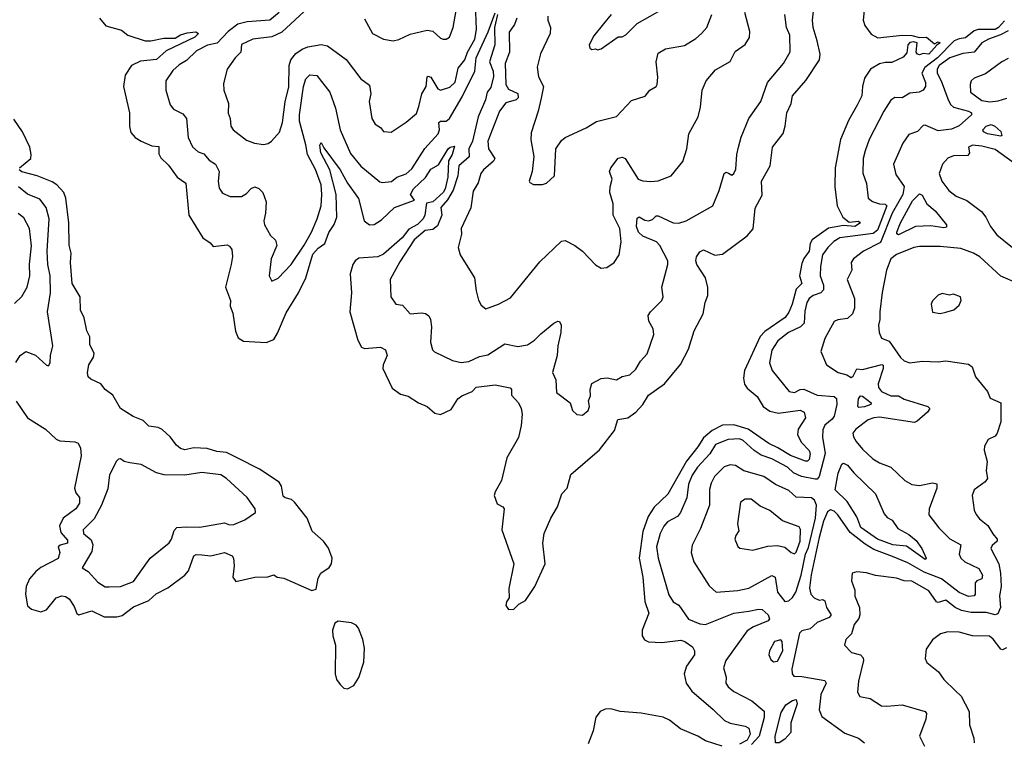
# Model space of a CAD drawing. Extents: x 1246230 to 1426786, y 660032 to 763141.
# Tile 417 of 566: x 1403423 to 1408624, y 673978 to 677787. Entities that reach past the tile are written whole.
import ezdxf

# ---------------------------------------------------------------- set-up
doc = ezdxf.new("R2010")
doc.units = 0

msp = doc.modelspace()

# ---------------------------------------------------------------- linework, layer by layer
at = {"layer": '0CON10XD'}
for points in [[(1407892.2, 677925), (1407877.8, 677785), (1407886.7, 677756.7), (1407921.1, 677711.1), (1407955, 677690.9), (1408084.6, 677705.4), (1408135, 677703.7), (1408175, 677692.5), (1408212.5, 677695), (1408255, 677660), (1408275, 677670), (1408285.5, 677665), (1408267.1, 677652.9), (1408225.5, 677605), (1408195, 677608.1), (1408175, 677602.2), (1408164.5, 677604.5), (1408158, 677615), (1408163.1, 677665), (1408145, 677670.7), (1408125, 677666.9), (1408114.7, 677655), (1408108.2, 677611.8), (1408090.4, 677589.6), (1408028.8, 677561.2), (1407995, 677561.8), (1407965, 677553.4), (1407916.5, 677525), (1407885, 677477.5), (1407874, 677435), (1407870.9, 677385), (1407846.4, 677336.4), (1407800.4, 677255), (1407758.5, 677155), (1407731.2, 677005), (1407728.8, 676905), (1407741.5, 676805), (1407770, 676745), (1407805, 676719.1), (1407853.6, 676723.6), (1407864.4, 676715), (1407835, 676695.4), (1407775, 676701.5), (1407695, 676686.8), (1407609.3, 676625), (1407598.4, 676605), (1407593, 676565), (1407565, 676526.7), (1407555, 676500), (1407542.2, 676435), (1407553.5, 676395), (1407524.2, 676365), (1407503.3, 676285), (1407485, 676242.7), (1407465.9, 676215), (1407358.6, 676141.4), (1407334.7, 676115.3), (1407250.9, 675935), (1407246.1, 675895), (1407252.3, 675862.3), (1407265, 675842.9), (1407318.2, 675798.2), (1407349.3, 675745), (1407385, 675720.8), (1407430.4, 675710.4), (1407545, 675726.6), (1407566.6, 675715), (1407573.7, 675685), (1407534.1, 675625), (1407531.1, 675595), (1407552.1, 675555), (1407593.5, 675513.5), (1407598.6, 675495), (1407593.7, 675466.3), (1407585, 675456.6), (1407573.7, 675456.3), (1407495, 675486.7), (1407427.9, 675527.9), (1407379.3, 675549.3), (1407271.3, 675625), (1407195, 675648), (1407135, 675647.1), (1407080.9, 675619.1), (1407035, 675579.8), (1407005, 675532.8), (1406945, 675456.8), (1406847.4, 675282.6), (1406775, 675213.1), (1406742.6, 675165), (1406714.4, 675085), (1406695.2, 674945.2), (1406714.3, 674845), (1406725.6, 674715.6), (1406745.3, 674655), (1406711.5, 674565), (1406711.5, 674535), (1406724, 674514), (1406745, 674502.9), (1406815, 674498.8), (1406915, 674512.4), (1406936.8, 674505), (1406976, 674476), (1406987.4, 674455), (1406988.2, 674435), (1406945.5, 674375), (1406932.5, 674335), (1406942.7, 674285), (1406973.5, 674243.5), (1407086.6, 674146.6), (1407145, 674088), (1407175, 674074.1), (1407255, 674058.5), (1407275, 674047.8), (1407280.9, 674015), (1407265, 673984), (1407225, 673962.5)], [(1404948.3, 677851.7), (1404808.4, 677721.6), (1404755, 677695.8), (1404655, 677684.5), (1404594.7, 677655.3), (1404590.9, 677615), (1404561.1, 677585), (1404518.6, 677525), (1404499.5, 677450.5), (1404501.1, 677415), (1404525.4, 677345), (1404523.4, 677293.4), (1404534.3, 677265), (1404538.6, 677225), (1404550.8, 677205)], [(1405245, 677791.2), (1405286.2, 677715), (1405345, 677684.2), (1405395, 677675.8), (1405425, 677682.9), (1405485, 677710.6), (1405575, 677731.4), (1405605.7, 677725.7), (1405645, 677690), (1405660, 677685), (1405675, 677683.8), (1405693.3, 677695), (1405712.5, 677745), (1405734.4, 677865)], [(1403845, 677794.2), (1403878.6, 677755), (1403961.5, 677731.5), (1403995, 677704.6), (1404085.9, 677675.9), (1404115, 677675.8), (1404185, 677689.7), (1404245, 677689.1), (1404272.2, 677707.8), (1404307.8, 677717.8), (1404352.8, 677722.8), (1404366.7, 677715), (1404348.2, 677695), (1404197.4, 677622.6), (1404145, 677576.6), (1404061.1, 677568.9), (1404014.2, 677545.8), (1403980, 677495), (1403971.8, 677435), (1404003.8, 677295), (1404003.8, 677223.8), (1404010.9, 677190.9), (1404033.1, 677165), (1404065, 677145.4), (1404121.9, 677121.9), (1404158.5, 677118.5), (1404158.5, 677078.5), (1404167.8, 677057.8), (1404208.6, 677018.6), (1404255, 676956.5), (1404301.4, 676925), (1404316, 676756), (1404390.8, 676635), (1404430, 676610), (1404445, 676590), (1404518.3, 676598.3), (1404532, 676592), (1404544.2, 676574.2), (1404546.7, 676536.7), (1404540.4, 676495), (1404509.4, 676375), (1404537.1, 676305), (1404534, 676275), (1404548.5, 676238.5), (1404562.3, 676142.3), (1404577.2, 676107.2), (1404605, 676090), (1404725, 676083.9), (1404765, 676098.9), (1404785, 676131.8), (1404830.1, 676239.9), (1404896.2, 676345), (1404934.8, 676425.2), (1404970.8, 676549.2), (1404999.5, 676580.5), (1405035, 676605.2), (1405056.2, 676663.8), (1405085, 676705.4), (1405097.5, 676745), (1405094.5, 676865), (1405061.4, 676995), (1405013.2, 677085), (1405008.8, 677125), (1405015, 677138.6), (1405029.9, 677109.9), (1405116.7, 676995), (1405155, 676924.5), (1405212.9, 676842.9), (1405242.2, 676725), (1405270, 676705), (1405295, 676705.4), (1405335, 676731.2), (1405403.1, 676795), (1405508, 676835), (1405488.2, 676865), (1405502.5, 676895), (1405566.6, 676953.4), (1405595, 676997.5), (1405635, 677021.2), (1405685.8, 677105), (1405696.7, 677115), (1405719.3, 677119.3), (1405707.6, 677075), (1405687.6, 677042.4), (1405684.8, 676955), (1405671.1, 676895), (1405660.2, 676875), (1405605, 676825.2), (1405571.4, 676818.6), (1405562.8, 676755), (1405554.2, 676735), (1405523.9, 676706.1), (1405478.7, 676681.3), (1405443.2, 676635), (1405345, 676549), (1405315, 676535.4), (1405215, 676529), (1405195.7, 676515), (1405181.9, 676495), (1405168.8, 676445), (1405175.5, 676345.5), (1405166.4, 676245), (1405208.9, 676095), (1405228.3, 676058.3), (1405245, 676051.5), (1405328.8, 676058.8), (1405356, 676045), (1405364.3, 676015), (1405342.5, 675965), (1405342, 675945), (1405391.3, 675841.3), (1405435, 675810), (1405475, 675800.6), (1405530, 675765), (1405575.5, 675745.5), (1405615, 675710), (1405645, 675702.5), (1405701.4, 675728.6), (1405736.7, 675785), (1405758.8, 675801.2), (1405813.8, 675825), (1405835, 675848.1), (1405935, 675859.6), (1406013, 675843), (1406020, 675835), (1406021.4, 675805), (1406057.5, 675765), (1406071.2, 675735), (1406076.8, 675705), (1406072.5, 675645), (1406058.4, 675581.6), (1405996.5, 675475), (1405967.5, 675355), (1405933.8, 675295), (1405930, 675275), (1405945, 675231.9), (1405975, 675216.2), (1405981.4, 675205), (1405969.4, 675095), (1406032.5, 674915), (1406006.7, 674785), (1406008.8, 674735), (1405994, 674715), (1405990.8, 674695), (1406005, 674673.3), (1406032.5, 674675), (1406058.8, 674701.2), (1406095, 674722), (1406144.4, 674795), (1406197.8, 674915), (1406185.5, 675024.5), (1406193.8, 675075), (1406229.4, 675155), (1406264.6, 675215.4), (1406287.5, 675285), (1406315.6, 675315), (1406335, 675386), (1406485, 675516.4), (1406565, 675619.1), (1406582.9, 675677.1), (1406635.2, 675684.8), (1406677.7, 675715), (1406714.7, 675755), (1406745.2, 675804.8), (1406828.8, 675865), (1406913.2, 675966.8), (1406955, 676047.5), (1406985.3, 676144.7), (1407033.5, 676235), (1407043.9, 676295), (1407058.1, 676331.9), (1407057.4, 676372.6), (1407045.3, 676425), (1406998.9, 676495), (1406994.1, 676515), (1406998, 676535), (1407015, 676561.5), (1407035, 676571.5), (1407095, 676544.6), (1407135, 676549.2), (1407265, 676645.6), (1407296.9, 676683.1), (1407308.5, 676791.5), (1407345, 676860), (1407341.6, 676935), (1407387.6, 677015), (1407398.5, 677115), (1407455, 677186), (1407466.4, 677225), (1407475.1, 677295), (1407497.7, 677345), (1407504.4, 677385.6), (1407575, 677466.7), (1407648.4, 677575), (1407650.6, 677605), (1407634.5, 677675), (1407614, 677745), (1407611.2, 677785), (1407617.1, 677847.1)], [(1404794.5, 677825), (1404745, 677784), (1404625, 677775.3), (1404575, 677763), (1404523.4, 677725), (1404466.7, 677663.3), (1404415, 677652.5), (1404357.8, 677622.2), (1404305, 677572.2), (1404265, 677549.4), (1404232, 677518), (1404195.8, 677465), (1404195.8, 677415), (1404218, 677338), (1404235.4, 677315.4), (1404285, 677289.4), (1404303.5, 677265), (1404312.7, 677165), (1404335, 677115.8), (1404365, 677090), (1404395, 677078.6), (1404423.1, 677045), (1404457.1, 677025), (1404476.1, 676985), (1404472.1, 676935), (1404477.4, 676897.4), (1404495, 676870.8), (1404535, 676854.4), (1404595, 676853.1), (1404621.1, 676868.9), (1404645, 676896), (1404665, 676904.2), (1404686.6, 676896.6), (1404708, 676875), (1404725.8, 676825), (1404722.2, 676765), (1404711.9, 676725), (1404715.6, 676705), (1404747.7, 676647.7), (1404773.8, 676623.8), (1404780.8, 676595), (1404751.9, 676525), (1404740, 676435), (1404755, 676407.5), (1404787.6, 676422.4), (1404856.4, 676495), (1404925, 676596.9), (1404965, 676665.8), (1404994.7, 676735.3), (1405014.7, 676805.3), (1405019.2, 676865), (1405015.2, 676915), (1404985, 676995.6), (1404942.8, 677075), (1404935, 677126.2), (1404901.2, 677251.2), (1404900.6, 677285), (1404922, 677435), (1404935, 677475.6), (1404955, 677495.3), (1404992.4, 677492.4), (1405060.8, 677405), (1405090.4, 677320.4), (1405115.4, 677205), (1405169.9, 677079.9), (1405225, 677013.8), (1405325, 676931.9), (1405337.5, 676927.5), (1405387.4, 676932.6), (1405415.8, 676955), (1405465, 676973.9), (1405495, 676999.6), (1405563.1, 677106.9), (1405633.2, 677185), (1405641.3, 677205), (1405637.8, 677245), (1405645, 677251.5), (1405675, 677250.7), (1405693.3, 677265), (1405761, 677379), (1405827.6, 677515), (1405835, 677585.5), (1405897.5, 677722.5), (1405935, 677823.3)], [(1404550.8, 677205), (1404621.3, 677151.3), (1404662.5, 677135), (1404711.1, 677128.9), (1404735, 677134.3), (1404753.6, 677146.4), (1404795, 677194), (1404810.6, 677245), (1404826.2, 677353.8), (1404845, 677433.3), (1404846.9, 677545), (1404855.8, 677575), (1404881.8, 677608.2), (1404915, 677630.8), (1404945, 677643.3), (1405015, 677656.7), (1405049.3, 677649.3), (1405146.8, 677576.8), (1405225.8, 677475), (1405270.9, 677440.9), (1405277.3, 677395), (1405269.1, 677355), (1405283.5, 677265), (1405300, 677235), (1405328, 677218), (1405345, 677196.7), (1405385, 677192.9), (1405465, 677246.7), (1405518.9, 677291.1), (1405531.9, 677328.1), (1405546.9, 677395), (1405570.6, 677435), (1405574.8, 677485.2), (1405580.4, 677489.6), (1405595, 677483.8), (1405631.9, 677421.9), (1405645, 677415.6), (1405695, 677430.5), (1405722.4, 677457.6), (1405739.7, 677530.3), (1405774.8, 677575), (1405788.3, 677615), (1405827, 677685), (1405836.7, 677735), (1405833.2, 677826.8)], [(1405947.5, 677815), (1405931.8, 677745), (1405931.9, 677655), (1405904.2, 677565), (1405924.6, 677514.6), (1405925, 677487.5), (1405911.1, 677428.9), (1405893.1, 677405), (1405883.3, 677363.3), (1405844.4, 677275), (1405814.5, 677145), (1405794.9, 677105), (1405796.5, 677063.5), (1405743.3, 677015), (1405737.3, 676962.7), (1405712.9, 676887.1), (1405683.3, 676836.7), (1405647.5, 676795), (1405652.9, 676755), (1405630.3, 676699.7), (1405605, 676678.9), (1405565, 676674.1), (1405506.9, 676625), (1405431.3, 676508.7), (1405380, 676415), (1405384.2, 676325), (1405410, 676285), (1405445, 676280.8), (1405485, 676234), (1405545, 676240.5), (1405566.8, 676236.8), (1405584, 676224), (1405593.6, 676205), (1405598.5, 676165), (1405592.9, 676085), (1405603.3, 676045), (1405614.3, 676034.3), (1405708.3, 675988.3), (1405755, 675978), (1405795, 675982.5), (1405851.2, 676008.8), (1405895, 676018.1), (1405985, 676075.7), (1406055, 676061.4), (1406105, 676070), (1406142.9, 676095), (1406175, 676129.5), (1406245, 676184.4), (1406265, 676196), (1406275, 676193.8), (1406283.1, 676175), (1406281.5, 676135), (1406265.6, 676065), (1406261.5, 676015), (1406237.1, 675925), (1406255.5, 675885.5), (1406259.1, 675819.1), (1406330, 675765), (1406342.5, 675725), (1406365, 675702.5), (1406395, 675700), (1406426, 675725), (1406433.3, 675745), (1406427.5, 675775), (1406438.6, 675801.4), (1406436.2, 675835), (1406445, 675866.7), (1406495, 675893.8), (1406526.2, 675896.2), (1406575, 675886.2), (1406605, 675903.3), (1406645, 675912.5), (1406677.9, 675942.1), (1406702.5, 675985), (1406736.9, 676023.1), (1406772.7, 676125), (1406769.4, 676155), (1406745.5, 676195.5), (1406742.5, 676225), (1406754.5, 676245.5), (1406814, 676305), (1406821.1, 676325), (1406814.4, 676375.6), (1406845.7, 676495), (1406845.7, 676515), (1406803.8, 676595), (1406786.9, 676615), (1406715, 676643.9), (1406692.2, 676665), (1406680.6, 676695), (1406685, 676740), (1406695, 676745.8), (1406725, 676729.6), (1406745, 676726), (1406765, 676733.2), (1406785, 676751.8), (1406795, 676752.5), (1406875, 676714.3), (1406905, 676713.3), (1406942.5, 676725), (1407083.8, 676805), (1407117.9, 676885), (1407143.8, 676975), (1407155, 676982.5), (1407166.4, 676976.4), (1407185, 676966.7), (1407195.8, 676975), (1407205, 676997.5), (1407210.8, 677075), (1407220, 677115), (1407233.7, 677166.3), (1407273.8, 677265), (1407338.2, 677355), (1407373.8, 677455), (1407457.8, 677555), (1407492.4, 677617.6), (1407490.5, 677705), (1407473.8, 677745), (1407463.8, 677815)], [(1406048.4, 677795), (1406037.5, 677762.5), (1406008.1, 677721.9), (1406009.7, 677615), (1405987.6, 677555), (1405991.6, 677445), (1406005, 677420.6), (1406055, 677398.2), (1406055.3, 677375), (1406045, 677363.4), (1405991.1, 677348.9), (1405958.2, 677305), (1405896.4, 677145), (1405899.5, 677105), (1405933.1, 677055), (1405925, 677040), (1405872.5, 676995), (1405858.5, 676975), (1405844.1, 676925.9), (1405817.9, 676882.1), (1405805.7, 676794.3), (1405754.2, 676685), (1405757.5, 676655), (1405739.2, 676585), (1405748.8, 676545), (1405826, 676425), (1405833.8, 676355), (1405846.4, 676306.4), (1405860.7, 676280.7), (1405885, 676260), (1405952.5, 676285), (1406015, 676319.2), (1406171.2, 676508.8), (1406285, 676617.5), (1406305, 676620.8), (1406355.4, 676595.4), (1406396.2, 676565), (1406465, 676493.8), (1406495, 676476.2), (1406525, 676478.8), (1406563.8, 676505), (1406589.2, 676545), (1406600.9, 676615), (1406592.2, 676685), (1406558.5, 676755), (1406558.2, 676815), (1406540.4, 676875), (1406541.1, 676905), (1406552.5, 676945), (1406538.9, 676985), (1406545.6, 677005), (1406585, 677055.6), (1406605, 677062), (1406621.2, 677055), (1406690, 676945), (1406715, 676935.7), (1406757.3, 676932.7), (1406795, 676935.8), (1406865, 676962), (1406925, 677038.8), (1406947.1, 677105), (1406957.8, 677185), (1407007.1, 677275), (1407018.9, 677325), (1407028.1, 677415), (1407049.4, 677465), (1407098.5, 677521.5), (1407175, 677565.7), (1407201.6, 677618.4), (1407254.5, 677655.5), (1407277.6, 677692.4), (1407279.1, 677725), (1407253.5, 677825)], [(1406212.9, 677805), (1406212.9, 677785), (1406226.9, 677745), (1406225.5, 677715), (1406173.9, 677606.1), (1406155.7, 677535.7), (1406163.1, 677485), (1406190, 677435), (1406177.2, 677372.8), (1406162.1, 677305), (1406125, 677190), (1406123, 677153), (1406138, 677065), (1406130.8, 676985), (1406113.3, 676935), (1406117, 676927), (1406137, 676917), (1406185, 676916.7), (1406205.9, 676924.1), (1406247.3, 676962.7), (1406254.3, 677105), (1406285, 677150), (1406305, 677165.7), (1406415, 677216.7), (1406469.9, 677250.1), (1406575, 677275.6), (1406655, 677360), (1406726.4, 677383.6), (1406752, 677415), (1406784.2, 677435), (1406789.4, 677445), (1406794.5, 677484.5), (1406784.6, 677565), (1406795, 677610.8), (1406835, 677632.7), (1406935, 677651.5), (1406995, 677686.9), (1407024.4, 677715), (1407051.9, 677745), (1407078.9, 677815)], [(1406547.5, 677815), (1406507.5, 677765), (1406455, 677701.2), (1406431.4, 677655), (1406435, 677637.5), (1406445, 677630), (1406465, 677632.5), (1406475, 677627.5), (1406495, 677633.8), (1406585, 677696.7), (1406605, 677696.7), (1406625, 677706.7), (1406685, 677766.7), (1406821.2, 677845)], [(1408625, 677781), (1408593, 677745), (1408575, 677735.1), (1408485.3, 677734.7), (1408465, 677729), (1408418.2, 677691.8), (1408385, 677686.8), (1408359.7, 677675), (1408271.2, 677585), (1408203.3, 677535), (1408188.4, 677505), (1408207.1, 677455), (1408207.9, 677435), (1408194.3, 677415), (1408174.5, 677404.5), (1408125, 677398.6), (1408085, 677373.8), (1408045, 677375.8), (1408025, 677362.9), (1407987.2, 677305), (1407910.8, 677155), (1407889.6, 677095), (1407878.9, 677055), (1407876.8, 676976.8), (1407895, 676922.5), (1407903.8, 676845), (1407926.9, 676826.9), (1407963.8, 676815), (1407995, 676813.4), (1408004, 676805), (1407953.3, 676676.7), (1407931.6, 676658.4), (1407755.2, 676634.8), (1407723.7, 676616.3), (1407690.9, 676585), (1407663.5, 676546.5), (1407652.5, 676485), (1407651.8, 676435), (1407668.9, 676385), (1407669.2, 676360.8), (1407655.4, 676345), (1407615, 676331.2), (1407593.4, 676315), (1407580.8, 676295), (1407570.8, 676249.2), (1407567.5, 676185), (1407547.9, 676165), (1407483.3, 676135), (1407427.6, 676092.4), (1407396.6, 676043.4), (1407382.7, 675975), (1407397.8, 675935), (1407487.5, 675825), (1407515, 675819.6), (1407545, 675835.5), (1407565, 675837.5), (1407635, 675804.3), (1407725, 675797.7), (1407737.4, 675787.4), (1407739.7, 675755), (1407725.3, 675694.7), (1407715, 675678.1), (1407675, 675646.4), (1407665, 675622), (1407662.8, 675582.8), (1407677.8, 675497.8), (1407646, 675375), (1407635, 675361.2), (1407625, 675360.9), (1407553.3, 675375), (1407510, 675395), (1407478.9, 675425), (1407395, 675468.4), (1407338.7, 675488.7), (1407302.3, 675512.3), (1407245, 675566.5), (1407225, 675575.2), (1407165, 675570.3), (1407098.9, 675545), (1407067.5, 675495), (1407003.5, 675425), (1406975, 675382.1), (1406956.2, 675335), (1406947.6, 675262.4), (1406913.5, 675185), (1406897.9, 675165), (1406845, 675135.9), (1406825, 675113.5), (1406805.6, 675075.6), (1406786.7, 675005), (1406796.1, 674945), (1406852, 674752), (1406875, 674714), (1406905, 674695.8), (1406955, 674622.1), (1407015, 674597.9), (1407045, 674595.3), (1407195, 674654.8), (1407275, 674664.2), (1407325, 674676.2), (1407345, 674673.3), (1407375.6, 674645), (1407384.3, 674625), (1407376.7, 674613.3), (1407298.4, 674581.6), (1407265, 674561.1), (1407153.3, 674405), (1407140, 674365), (1407154.2, 674315.8), (1407152.5, 674285), (1407166, 674265), (1407195, 674241.5), (1407290.9, 674190.9), (1407355, 674136.7), (1407355, 674103.3), (1407328.5, 674005), (1407288.3, 673961.7)], [(1408645, 677727.7), (1408603.7, 677706.3), (1408541.1, 677685), (1408505.4, 677665), (1408464, 677616), (1408405, 677608.1), (1408335.6, 677585.6), (1408279.5, 677545), (1408269.8, 677525), (1408269.7, 677505), (1408291, 677465), (1408325, 677368.8), (1408340.1, 677340.1), (1408356.2, 677325), (1408434.2, 677304.2), (1408450, 677295), (1408450.4, 677285), (1408385, 677226.2), (1408345, 677209.7), (1408275, 677201.2), (1408205, 677229.5), (1408195, 677227.8), (1408165, 677196.9), (1408119.8, 677180.2), (1408087.5, 677135), (1408037.8, 677025), (1408050.2, 676970.2), (1408095, 676906), (1408087, 676865), (1408032.2, 676765), (1407969, 676611), (1407880.9, 676565), (1407826.7, 676525), (1407815, 676506.2), (1407818.1, 676465), (1407793.2, 676415), (1407833.2, 676315), (1407833, 676265), (1407821.4, 676235)], [(1408645, 677581.8), (1408611.1, 677565), (1408525, 677500.5), (1408465, 677478.1), (1408449.4, 677465), (1408443.6, 677445), (1408445, 677404), (1408505, 677360.4), (1408547, 677353), (1408591.4, 677358.6), (1408636.9, 677373.1)], [(1403422.2, 677005), (1403481.7, 677055), (1403484.2, 677075), (1403476.4, 677115), (1403437.4, 677195), (1403392.4, 677262.4)], [(1408605, 677171.5), (1408534.4, 677185), (1408513.5, 677195), (1408510.8, 677205), (1408528.4, 677225), (1408555, 677234.3), (1408573.9, 677225), (1408605, 677196.2), (1408610.8, 677175), (1408605, 677171.5)], [(1408715, 677001.1), (1408575, 677102), (1408505, 677120.2), (1408455.3, 677124.7), (1408434.4, 677115), (1408440, 677085), (1408430.6, 677069.4), (1408355, 677068.3), (1408325, 677055.7), (1408297.5, 677025), (1408278.9, 676975), (1408294.4, 676935), (1408330, 676885), (1408369.2, 676855), (1408425, 676832.9), (1408503.1, 676775), (1408526.5, 676745), (1408550, 676695), (1408585, 676650.9), (1408667.1, 676585)], [(1404575, 675472.9), (1404515, 675502.9), (1404465, 675507.3), (1404412.9, 675522.9), (1404343.3, 675526.7), (1404295, 675516.9), (1404273.1, 675523.1), (1404250.5, 675540.5), (1404217.7, 675585), (1404175, 675624.6), (1404155, 675634.6), (1404105, 675641.9), (1404075, 675671.1), (1404022.6, 675692.6), (1403955.8, 675735), (1403914.4, 675805), (1403874.3, 675835), (1403852.5, 675865), (1403798.9, 675888.9), (1403785, 675902), (1403781.1, 675925), (1403788.9, 675965), (1403812.2, 676005), (1403817.1, 676025), (1403793.3, 676073.3), (1403793.1, 676113.1), (1403777.7, 676145), (1403763.5, 676213.5), (1403744, 676254), (1403743.1, 676325), (1403700.4, 676395), (1403690.7, 676505), (1403695.3, 676554.7), (1403685, 676597.5), (1403682.3, 676715), (1403666.9, 676845), (1403655.7, 676875), (1403618.5, 676915), (1403595, 676930.3), (1403515, 676963.3), (1403435, 676983.8), (1403420, 676995)], [(1403403.2, 675976.8), (1403425.3, 676014.7), (1403455, 676035.5), (1403506.4, 676016.4), (1403565, 675963.3), (1403575, 675960), (1403583.8, 675976.2), (1403585.7, 676015), (1403597.9, 676065), (1403569.2, 676245), (1403585.9, 676345), (1403584.8, 676435), (1403571.9, 676495), (1403569, 676565), (1403579.5, 676735), (1403563.6, 676795), (1403529.3, 676839.3), (1403465, 676866.2), (1403417.3, 676905)], [(1408065, 676651.8), (1408056.4, 676656.4), (1408055.4, 676665), (1408074.9, 676715.1), (1408139.5, 676830.5), (1408175, 676868.1), (1408190.5, 676860.5), (1408214.9, 676814.9), (1408258.1, 676778.1), (1408318.2, 676705), (1408317.6, 676692.4), (1408305, 676689.1), (1408235, 676699.6), (1408155, 676695.2), (1408065, 676651.8)], [(1403395, 676288.5), (1403435, 676325.5), (1403462.5, 676375), (1403476.2, 676435), (1403475.7, 676495.7), (1403486.1, 676593.9), (1403475.1, 676685.1), (1403445, 676742), (1403415, 676763.2)], [(1408695, 676394.7), (1408605, 676433.8), (1408495, 676535.3), (1408461.9, 676555), (1408395, 676578.4), (1408285, 676590.3), (1408175, 676590), (1408145, 676583.9), (1408055, 676547.9), (1408025, 676525.2), (1408001.2, 676465), (1407977.8, 676347.8), (1407965.6, 676245.6), (1407966.9, 676205), (1407959.5, 676175), (1407961.9, 676135), (1407975.6, 676105.6), (1408015, 676090), (1408075, 676004.3), (1408095, 675985.7), (1408125.4, 675975.4), (1408190, 675985), (1408275, 675980.9), (1408315, 675986.8), (1408435, 675968.5), (1408454.6, 675954.6), (1408471.4, 675901.4), (1408535, 675824.2), (1408548.8, 675788.8), (1408606.2, 675765), (1408605.8, 675665), (1408585.6, 675605), (1408575, 675588), (1408539.3, 675570.7), (1408519.2, 675535), (1408518, 675515), (1408533.5, 675455), (1408527.3, 675405), (1408534.4, 675365), (1408522.4, 675347.6), (1408465, 675305.7), (1408453.5, 675275), (1408465, 675197.5), (1408474.7, 675174.7), (1408492, 675152), (1408537.2, 675117.2), (1408562.3, 675072.3), (1408585.6, 675045), (1408586.2, 675033.8), (1408559.1, 675010.9), (1408552.2, 674995), (1408595.5, 674914.5), (1408603.9, 674865), (1408606.8, 674795), (1408598.3, 674745), (1408602.9, 674685), (1408589.2, 674650.8), (1408575, 674645.6), (1408528.3, 674658.3), (1408448.5, 674658.5), (1408398.1, 674668.1), (1408365, 674684.8), (1408315, 674722.8), (1408275, 674711.4), (1408265, 674714.7), (1408225, 674773.1), (1408135, 674823.8), (1408095, 674825.3), (1408055, 674838.8), (1407942.9, 674852.9), (1407895, 674867.1), (1407845, 674873.3), (1407820, 674865), (1407816.7, 674825), (1407833.5, 674775), (1407834.4, 674744.4), (1407858.1, 674685), (1407861.1, 674645), (1407854.6, 674625.4), (1407831.5, 674595), (1407816.7, 674545), (1407786.7, 674515), (1407780, 674485), (1407816, 674446), (1407865, 674434.3), (1407879.1, 674419.1), (1407880.9, 674405), (1407854.4, 674295.6), (1407847.5, 674237.5), (1407860, 674215), (1407914.5, 674204.5), (1407975, 674166), (1408003, 674163), (1408085, 674170), (1408206.2, 674135), (1408212, 674125), (1408210, 674095), (1408175.6, 674005), (1408202.1, 673952.1)], [(1408285, 676236.2), (1408315, 676242.9), (1408357.5, 676255), (1408385, 676280), (1408396.7, 676305), (1408392.5, 676325), (1408355, 676338.8), (1408335, 676332.5), (1408295, 676342.5), (1408275, 676332.5), (1408245, 676302.5), (1408236.7, 676285), (1408245, 676242.5), (1408285, 676236.2)], [(1407821.4, 676235), (1407795, 676209.2), (1407745, 676202.9), (1407725, 676193.1), (1407675.6, 676105), (1407654.3, 676035), (1407685, 675966), (1407746.2, 675925), (1407792.2, 675912.2), (1407815, 675898.8), (1407825.6, 675905), (1407845, 675943.8), (1407875, 675940.5), (1407977.4, 675967.4), (1407984, 675964), (1407983.9, 675945), (1407957.8, 675865), (1407959.7, 675845), (1407975, 675825.3), (1408025, 675801.9), (1408065, 675802.1), (1408095, 675784.7), (1408220, 675745), (1408230, 675735), (1408218.8, 675715), (1408162.9, 675667.1), (1408148.7, 675661.3), (1407965, 675689.5), (1407935, 675686.3), (1407905, 675674.6), (1407840, 675625), (1407824.4, 675605), (1407827.1, 675585), (1407841.3, 675561.3), (1407875, 675520.9), (1407928.9, 675468.9), (1407965, 675447.7), (1408023.8, 675425), (1408097.5, 675355), (1408135, 675333.1), (1408175, 675327.8), (1408245, 675341.9), (1408266.5, 675336.5), (1408267.5, 675315), (1408226.2, 675205), (1408225, 675174), (1408277.5, 675105), (1408336.9, 675046.9), (1408394.4, 675015), (1408384.6, 674965), (1408394.6, 674945), (1408415, 674924.7), (1408489.7, 674889.7), (1408508.2, 674855), (1408505.6, 674835), (1408478, 674825), (1408470, 674815), (1408470, 674755), (1408465, 674745.7), (1408435, 674742), (1408385, 674763), (1408291.8, 674835), (1408200.9, 674870.9), (1408115, 674919.8), (1408032.7, 674952.7), (1407935, 674990.9), (1407888.8, 675018.8), (1407809.9, 675079.9), (1407745, 675172.7), (1407725, 675192.1), (1407705, 675200), (1407690.3, 675189.7), (1407669.4, 675140.6), (1407646.2, 675053.8), (1407604.1, 674855.9), (1407595.6, 674785.6), (1407602.7, 674755), (1407620, 674735), (1407645, 674723.5), (1407665, 674727.3), (1407675, 674720), (1407683.8, 674685), (1407710, 674645), (1407699.1, 674630.9), (1407635.7, 674604.3), (1407597.8, 674572.2), (1407555, 674561.2), (1407541.2, 674548.8), (1407500.7, 674360.7), (1407503.8, 674333.8), (1407512.4, 674322.4), (1407555, 674320.8), (1407645, 674304.7), (1407675, 674299.4), (1407682.2, 674285), (1407655.4, 674225), (1407652.3, 674205), (1407645.5, 674144.5), (1407659.1, 674109.1), (1407780.7, 674020.7), (1407853.8, 673995), (1407885, 673969.4)], [(1403405, 675773.3), (1403465.2, 675685.2), (1403560, 675625), (1403615, 675573.6), (1403635, 675563.5), (1403715, 675557.9), (1403731.1, 675551.1), (1403743.8, 675525), (1403748.7, 675485), (1403713.1, 675315), (1403719.2, 675289.2), (1403738.2, 675265), (1403738.8, 675235), (1403720, 675205), (1403652.4, 675155), (1403633, 675115), (1403639.6, 675079.6), (1403675, 675040), (1403675, 675024.6), (1403636.2, 675013.8), (1403625.7, 675005), (1403635.3, 674975), (1403626.9, 674943.1), (1403534.5, 674895.5), (1403508.2, 674875), (1403474.6, 674835), (1403457.8, 674795), (1403453.1, 674755), (1403465, 674693.8), (1403485, 674675.6), (1403535, 674661.5), (1403565, 674672.2), (1403615, 674735.4), (1403645, 674745.3), (1403665, 674742.2), (1403685, 674729.6), (1403710.1, 674690.1), (1403725, 674653.1), (1403735, 674646.2), (1403805, 674666.2), (1403870, 674635), (1403936.7, 674635), (1403965, 674642.2), (1404025, 674688.4), (1404105, 674721.5), (1404143.5, 674756.5), (1404205, 674788.8), (1404295.4, 674855), (1404315, 674878.6), (1404342.2, 674957.8), (1404356, 674964), (1404385, 674962.8), (1404432.7, 674957.3), (1404505, 674974.1), (1404545, 674957.5), (1404553.3, 674945), (1404555.6, 674905), (1404549.2, 674845), (1404565, 674821.2), (1404665, 674844), (1404733, 674847), (1404765, 674857.5), (1404782.5, 674845), (1404818.7, 674838.7), (1404966.4, 674773.6), (1404989.2, 674780.8), (1405000.2, 674839.8), (1405014.5, 674865.5), (1405057.5, 674895), (1405070, 674915), (1405073.3, 674945), (1405055, 674996.7), (1405028.5, 675035), (1404967.1, 675087.1), (1404942.2, 675155), (1404875, 675240.7), (1404858.2, 675255), (1404825, 675262.5), (1404815, 675271.5), (1404805.3, 675325.3), (1404793.1, 675345), (1404689.2, 675415), (1404575, 675472.9)], [(1407855, 675739.6), (1407850, 675745), (1407854.2, 675785), (1407865, 675800.8), (1407875, 675799.6), (1407920, 675765), (1407918.1, 675755), (1407885, 675744), (1407855, 675739.6)], [(1403875, 674794), (1403895, 674794.2), (1403955, 674795.8), (1404025, 674821.4), (1404112.5, 674945), (1404212.2, 675025), (1404225.6, 675045), (1404238.6, 675091.4), (1404253.7, 675106.3), (1404305, 675110.9), (1404375, 675107.7), (1404505, 675130.8), (1404531.1, 675121.1), (1404555, 675122.5), (1404612.4, 675147.6), (1404668.8, 675185), (1404666.7, 675205), (1404624.5, 675265), (1404515, 675365.4), (1404485, 675384.6), (1404385, 675396.7), (1404295, 675382.5), (1404185.7, 675384.3), (1404145, 675395.7), (1404065, 675439.4), (1404005, 675448), (1403975.7, 675455.7), (1403955, 675468.6), (1403945, 675467.5), (1403935, 675456.2), (1403897.9, 675385), (1403888.5, 675311.5), (1403854.7, 675225.3), (1403816.9, 675153.1), (1403757.8, 675095), (1403760.5, 675075), (1403800.7, 675040.7), (1403810.2, 675015), (1403805, 674980.6), (1403753.6, 674893.6), (1403785, 674874.2), (1403835, 674817.5), (1403875, 674794)], [(1407465, 674716.2), (1407485, 674720.3), (1407505, 674737.7), (1407522.7, 674765), (1407551.5, 674855), (1407573.7, 674965), (1407589.2, 675000.8), (1407626, 675155), (1407632.5, 675225), (1407620.6, 675250.6), (1407605, 675262.5), (1407525, 675267.1), (1407485, 675302.1), (1407415, 675333.4), (1407353.1, 675375), (1407247.5, 675405), (1407203.1, 675433.1), (1407175, 675438.2), (1407143.2, 675426.8), (1407093.7, 675376.3), (1407075, 675340.8), (1407066.4, 675306.4), (1407066.7, 675225), (1407019.4, 675100.6), (1406975, 675012.5), (1406969.4, 674975), (1406984.5, 674924.5), (1407065, 674798), (1407101.2, 674765), (1407216.7, 674773.3), (1407275, 674786.5), (1407395, 674853.8), (1407413.8, 674843.8), (1407425.5, 674765), (1407465, 674716.2)], [(1408205, 674938), (1408107.6, 675007.6), (1408035, 675015.9), (1407954.8, 675044.8), (1407866, 675106), (1407845, 675162.4), (1407794.1, 675244.1), (1407730.6, 675305), (1407747, 675393), (1407765, 675440), (1407775, 675446.6), (1407795, 675436), (1407828.2, 675395), (1407942.7, 675285), (1407988.3, 675178.3), (1408005, 675160), (1408031.4, 675145), (1408061.3, 675101.3), (1408120, 675070), (1408157.5, 675037.5), (1408188.6, 674995), (1408210.8, 674945), (1408205, 674938)], [(1407515, 674968.1), (1407525, 674976.9), (1407545.6, 675035), (1407546.6, 675096.6), (1407540.7, 675110.7), (1407451.8, 675141.8), (1407385, 675195.5), (1407335, 675220), (1407286.1, 675256.1), (1407254.4, 675255.6), (1407230.6, 675239.4), (1407214.5, 675125.5), (1407221.3, 675088.7), (1407205, 675063.8), (1407200.5, 675045), (1407215.8, 675005.8), (1407227.7, 674997.7), (1407295, 674986.7), (1407375, 675008.5), (1407425, 675011.8), (1407465, 675003.5), (1407498, 674975), (1407515, 674968.1)], [(1405155, 674254.5), (1405187.3, 674272.7), (1405214.7, 674315), (1405241.7, 674395), (1405245, 674470), (1405235, 674515.8), (1405212.2, 674575), (1405200.5, 674590.5), (1405175, 674603.5), (1405105, 674612), (1405087.7, 674602.3), (1405076, 674564), (1405076.9, 674535), (1405091.4, 674485), (1405089.2, 674335), (1405097.3, 674305), (1405115, 674277.8), (1405135, 674258.9), (1405155, 674254.5)], [(1408635, 674471.5), (1408615, 674460.6), (1408605, 674464.2), (1408565, 674517.8), (1408545, 674532.5), (1408455, 674534.6), (1408385.5, 674554.5), (1408325, 674555.6), (1408287.5, 674545), (1408245, 674513.3), (1408211.2, 674465), (1408205.8, 674415), (1408213.7, 674393.7), (1408276.7, 674345), (1408303.8, 674305), (1408366, 674245), (1408395.5, 674215.5), (1408438, 674135), (1408440, 674065), (1408463.3, 673995), (1408465, 673970)], [(1407405, 674398.1), (1407425, 674400.6), (1407454.7, 674455), (1407449.6, 674505), (1407443.6, 674513.6), (1407409.2, 674505), (1407382.9, 674455), (1407380.8, 674435), (1407389.7, 674409.7), (1407405, 674398.1)], [(1407415, 673970), (1407414.3, 674004.3), (1407445, 674130.7), (1407469.4, 674170.6), (1407505, 674193.8), (1407525, 674197.9), (1407530, 674175), (1407495.7, 674075), (1407495.8, 674025), (1407465, 673989), (1407435, 673970.6), (1407415, 673970)], [(1407133.1, 673953.1), (1407045, 673980.7), (1407005.8, 674005.8), (1406913, 674043), (1406855, 674089.3), (1406821.4, 674105), (1406705, 674125.9), (1406595, 674134.6), (1406545, 674149.6), (1406515, 674148.2), (1406490, 674135), (1406466, 674105), (1406452.7, 674032.7), (1406426.1, 673963.9)]]:
    msp.add_lwpolyline(points, dxfattribs=at)

doc.saveas('drawing.dxf')
